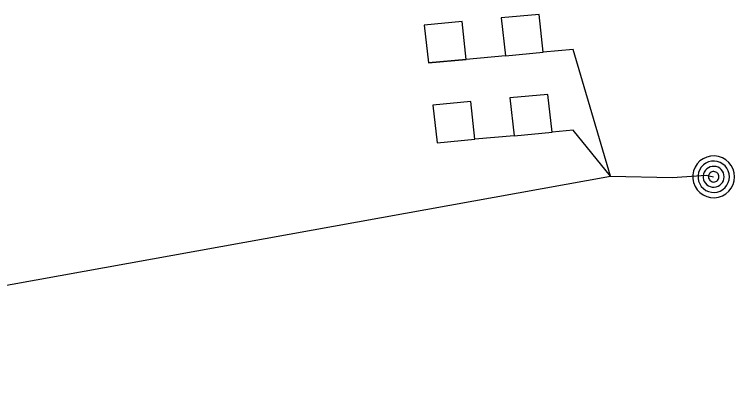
# Model space of a CAD drawing. Extents: x 600849 to 606371, y 330010 to 403088.
# Drawn here: x 602030.6 to 602144, y 355193.1 to 355250.6 of the extents above; entities that cross this region are included whole.
import ezdxf

# ---------------------------------------------------------------- set-up
doc = ezdxf.new("R2010")
doc.units = 0
for name, color, linetype in [('E_FTMS_Conduit', 7, 'Continuous'), ('E_FTMS_Loop', 7, 'Continuous'), ('E_MISCPROP', 7, 'Continuous')]:
    doc.layers.add(name, color=color, linetype=linetype)

msp = doc.modelspace()

# ---------------------------------------------------------------- linework, layer by layer
at = {"layer": 'E_FTMS_Conduit'}
msp.add_lwpolyline([(601872.63, 355193.15), (601873.78, 355193.98), (601881.93, 355196.94), (601914.59, 355205.04), (601922.7, 355206.35), (601924.11, 355206.57), (601934.63, 355207.55), (601949.8, 355209.25), (601963.51, 355208.96), (601976.42, 355205.9), (601988.71, 355202.07), (601989.45, 355202.1), (601991.2, 355202.16), (601997.9, 355202.23), (602124.45, 355225.08), (602134.18, 355224.88), (602139.51, 355225.23), (602140.71, 355224.99)], dxfattribs=at)
at = {"layer": 'E_FTMS_Loop'}
for p, q in [((602118.59, 355245.08), (602113.88, 355244.64)), ((602124.45, 355225.08), (602118.59, 355245.08)), ((602101.75, 355243.51), (602095.77, 355242.96)), ((602107.91, 355244.08), (602101.75, 355243.51)), ((602118.58, 355232.33), (602115.26, 355232.02)), ((602124.45, 355225.08), (602118.58, 355232.33)), ((602109.28, 355231.47), (602103.12, 355230.9))]:
    msp.add_line(p, q, dxfattribs=at)
for points in [[(602107.91, 355244.08), (602113.88, 355244.64), (602113.23, 355250.6), (602107.26, 355250.05), (602107.91, 355244.08)], [(602095.77, 355242.96), (602101.75, 355243.51), (602101.1, 355249.48), (602095.12, 355248.92), (602095.77, 355242.96)], [(602109.28, 355231.47), (602115.26, 355232.02), (602114.61, 355237.99), (602108.63, 355237.43), (602109.28, 355231.47)], [(602097.15, 355230.34), (602103.12, 355230.9), (602102.47, 355236.86), (602096.5, 355236.31), (602097.15, 355230.34)]]:
    msp.add_lwpolyline(points, dxfattribs=at)
at = {"layer": 'E_MISCPROP'}
for points in [[(602144.01, 355224.99), (602143.95, 355225.61), (602143.77, 355226.21), (602143.49, 355226.77), (602143.1, 355227.26), (602142.62, 355227.67), (602142.08, 355227.99), (602141.49, 355228.19), (602140.87, 355228.28), (602140.24, 355228.25), (602139.63, 355228.1), (602139.06, 355227.84), (602138.55, 355227.48), (602138.12, 355227.03), (602137.78, 355226.5), (602137.54, 355225.92), (602137.43, 355225.3), (602137.43, 355224.67), (602137.54, 355224.06), (602137.78, 355223.47), (602138.12, 355222.95), (602138.55, 355222.49), (602139.06, 355222.13), (602139.63, 355221.87), (602140.24, 355221.72), (602140.87, 355221.69), (602141.49, 355221.78), (602142.08, 355221.98), (602142.62, 355222.3), (602143.1, 355222.71), (602143.49, 355223.2), (602143.77, 355223.76), (602143.95, 355224.36), (602144.01, 355224.99)], [(602143.19, 355224.99), (602143.14, 355225.45), (602143.01, 355225.91), (602142.79, 355226.32), (602142.5, 355226.69), (602142.15, 355227), (602141.74, 355227.24), (602141.29, 355227.39), (602140.83, 355227.46), (602140.36, 355227.44), (602139.9, 355227.33), (602139.47, 355227.13), (602139.09, 355226.86), (602138.76, 355226.52), (602138.51, 355226.12), (602138.34, 355225.68), (602138.25, 355225.22), (602138.25, 355224.75), (602138.34, 355224.29), (602138.51, 355223.85), (602138.76, 355223.46), (602139.09, 355223.12), (602139.47, 355222.84), (602139.9, 355222.65), (602140.36, 355222.54), (602140.83, 355222.51), (602141.29, 355222.58), (602141.74, 355222.73), (602142.15, 355222.97), (602142.5, 355223.28), (602142.79, 355223.65), (602143.01, 355224.07), (602143.14, 355224.52), (602143.19, 355224.99)], [(602142.36, 355224.99), (602142.33, 355225.3), (602142.24, 355225.6), (602142.1, 355225.88), (602141.9, 355226.12), (602141.67, 355226.33), (602141.4, 355226.49), (602141.1, 355226.59), (602140.79, 355226.63), (602140.48, 355226.62), (602140.17, 355226.55), (602139.89, 355226.42), (602139.63, 355226.23), (602139.41, 355226.01), (602139.24, 355225.74), (602139.13, 355225.45), (602139.07, 355225.14), (602139.07, 355224.83), (602139.13, 355224.52), (602139.24, 355224.23), (602139.41, 355223.97), (602139.63, 355223.74), (602139.89, 355223.56), (602140.17, 355223.43), (602140.48, 355223.35), (602140.79, 355223.34), (602141.1, 355223.38), (602141.4, 355223.49), (602141.67, 355223.64), (602141.9, 355223.85), (602142.1, 355224.09), (602142.24, 355224.37), (602142.33, 355224.67), (602142.36, 355224.99)], [(602141.54, 355224.99), (602141.52, 355225.14), (602141.48, 355225.29), (602141.4, 355225.43), (602141.31, 355225.56), (602141.19, 355225.66), (602141.05, 355225.74), (602140.9, 355225.79), (602140.75, 355225.81), (602140.59, 355225.8), (602140.44, 355225.77), (602140.3, 355225.7), (602140.17, 355225.61), (602140.06, 355225.5), (602139.98, 355225.36), (602139.92, 355225.22), (602139.89, 355225.06), (602139.89, 355224.91), (602139.92, 355224.75), (602139.98, 355224.61), (602140.06, 355224.48), (602140.17, 355224.36), (602140.3, 355224.27), (602140.44, 355224.21), (602140.59, 355224.17), (602140.75, 355224.16), (602140.9, 355224.18), (602141.05, 355224.24), (602141.19, 355224.31), (602141.31, 355224.42), (602141.4, 355224.54), (602141.48, 355224.68), (602141.52, 355224.83), (602141.54, 355224.99)]]:
    msp.add_lwpolyline(points, dxfattribs=at)

doc.saveas('drawing.dxf')
